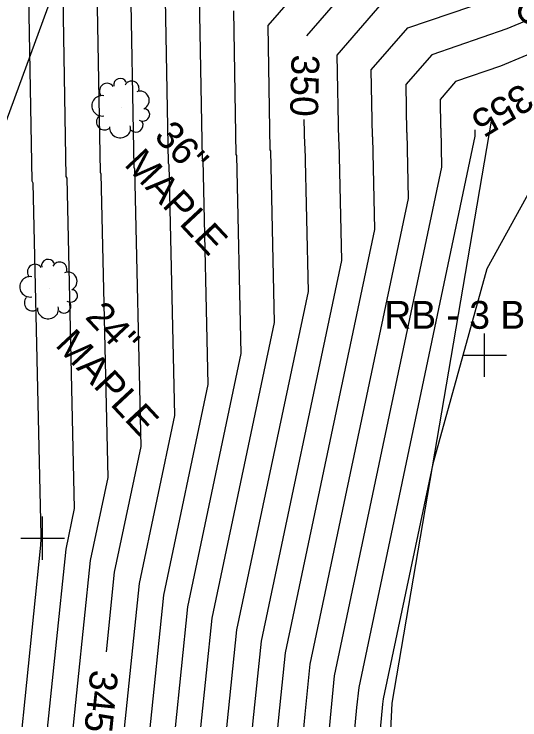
# Model space of a CAD drawing. Extents: x 487096 to 489566, y 221939 to 224454.
# Drawn here: x 488340.9 to 488399, y 223431.6 to 223512.7 of the extents above; entities that cross this region are included whole.
import ezdxf

# ---------------------------------------------------------------- set-up
doc = ezdxf.new("R2010")
doc.units = 0
for name, color, linetype in [('SV_BKLN_EARTH_TOP', 7, 'Continuous'), ('SV_DRAN_DRAN_TX', 7, 'Continuous'), ('SV_SURF_INDEX_CONTOUR', 7, 'Continuous'), ('SV_SURF_INTER_CONTOUR', 7, 'Continuous'), ('SV_SURF_SPOT', 7, 'Continuous'), ('SV_TREE_TREELN', 7, 'Continuous'), ('SV_TREE_TREEVEG', 7, 'Continuous'), ('SV_TREE_TREEVEG_TX', 7, 'Continuous')]:
    doc.layers.add(name, color=color, linetype=linetype)

msp = doc.modelspace()

# ---------------------------------------------------------------- linework, layer by layer
at = {"layer": 'SV_BKLN_EARTH_TOP'}
msp.add_lwpolyline([(488395.681, 223500.346), (488384.294, 223433.518), (488381.81, 223383.313), (488365.842, 223326.628), (488362.138, 223280.009)], dxfattribs=at)
at = {"layer": 'SV_SURF_INDEX_CONTOUR'}
for points in [[(488351.49, 223439.384), (488352.434, 223448.561), (488355.477, 223462.981), (488354.745, 223494.856), (488354.675, 223495.028), (488354.26, 223518.135), (488359.015, 223523.618)], [(488380.62, 223517.26), (488374.461, 223510.159)], [(488374.182, 223500.563), (488374.236, 223497.565), (488374.273, 223497.475), (488374.655, 223480.805), (488366.455, 223441.941), (488365.336, 223431.075), (488363.851, 223415.207)], [(488393.816, 223499.387), (488393.833, 223498.629), (488380.476, 223435.321), (488380.237, 223432.995), (488378.593, 223415.443)]]:
    msp.add_lwpolyline(points, dxfattribs=at)
at = {"layer": 'SV_SURF_INTER_CONTOUR'}
for points in [[(488342.405, 223523.227), (488342.938, 223493.507), (488343.029, 223493.284), (488343.959, 223452.763), (488343.962, 223452.75), (488343.964, 223452.738), (488343.966, 223452.726), (488343.967, 223452.715), (488343.967, 223452.704), (488343.967, 223452.694), (488343.967, 223452.684), (488343.966, 223452.681), (488343.975, 223452.397), (488343.931, 223451.656), (488341.496, 223428.002), (488341.069, 223423.434), (488338.683, 223394.606), (488334.471, 223361.687), (488333.572, 223351.971), (488334.716, 223321.625)], [(488346.357, 223521.53), (488346.85, 223494.014), (488346.934, 223493.808), (488347.806, 223455.852), (488346.826, 223451.209), (488344.476, 223428.386), (488343.764, 223420.78), (488341.536, 223393.859), (488337.604, 223363.118), (488336.368, 223349.775), (488337.413, 223322.059), (488344.813, 223296.595), (488348.741, 223278.32), (488353.119, 223244.108), (488359.768, 223236.874), (488370.825, 223218.92)], [(488350.309, 223519.833), (488350.762, 223494.521), (488350.84, 223494.332), (488351.641, 223459.416), (488349.63, 223449.885), (488347.456, 223428.77), (488346.46, 223418.125), (488344.39, 223393.112), (488340.736, 223364.549), (488339.164, 223347.579), (488340.11, 223322.492), (488348.724, 223292.851), (488351.765, 223278.701), (488355.155, 223252.212), (488363.19, 223243.47), (488376.551, 223221.776), (488378.02, 223207.425)], [(488407.915, 223209.328), (488405.179, 223236.053), (488380.297, 223276.455), (488377.15, 223279.879), (488363.09, 223291.986), (488353.595, 223324.66), (488353.144, 223336.6), (488356.396, 223371.703), (488358.656, 223389.376), (488359.937, 223404.853), (488362.356, 223430.691), (488363.651, 223443.265), (488370.819, 223477.24), (488370.367, 223496.951), (488370.323, 223497.058), (488370.067, 223511.347), (488377.872, 223520.346)], [(488358.212, 223516.438), (488358.587, 223495.536), (488358.651, 223495.379), (488359.313, 223466.546), (488355.238, 223447.237), (488353.416, 223429.538), (488351.851, 223412.816), (488350.096, 223391.618), (488347, 223367.411), (488344.756, 223343.188), (488345.504, 223323.359), (488356.546, 223285.363), (488357.814, 223279.464), (488359.227, 223268.421), (488370.033, 223256.664), (488388.002, 223227.487), (488389.978, 223208.186)], [(488362.164, 223514.741), (488362.499, 223496.043), (488362.556, 223495.903), (488363.148, 223470.111), (488358.043, 223445.913), (488356.396, 223429.922), (488354.546, 223410.162), (488352.95, 223390.87), (488350.132, 223368.841), (488347.552, 223340.992), (488348.201, 223323.793), (488360.457, 223281.619), (488360.838, 223279.845), (488361.263, 223276.525), (488373.454, 223263.261), (488393.727, 223230.342), (488395.957, 223208.567)], [(488361.532, 223330.012), (488365.792, 223375.996), (488367.217, 223387.135), (488368.024, 223396.89), (488371.296, 223431.843), (488372.063, 223439.293), (488382.326, 223487.934), (488382.083, 223498.522), (488382.06, 223498.58), (488381.922, 223506.255), (488386.115, 223511.089), (488398.229, 223515.229)], [(488383.367, 223514.175), (488377.971, 223507.952), (488378.148, 223498.072), (488378.178, 223497.998), (488378.491, 223484.37), (488369.259, 223440.617), (488368.316, 223431.459), (488365.328, 223399.544), (488364.363, 223387.882), (488362.66, 223374.565), (488358.736, 223332.208)], [(488402.933, 223513.229), (488397.497, 223510.954), (488388.863, 223508.003), (488385.874, 223504.558), (488385.972, 223499.087), (488385.989, 223499.046), (488386.162, 223491.499), (488374.868, 223437.969), (488374.277, 223432.227), (488370.719, 223394.235), (488370.07, 223386.388), (488368.924, 223377.426), (488364.329, 223327.816)], [(488401.936, 223208.948), (488399.453, 223233.198), (488376.876, 223269.858), (488367.589, 223279.962), (488362.484, 223284.358), (488350.898, 223324.226), (488350.348, 223338.796), (488353.264, 223370.272), (488355.803, 223390.123), (488357.242, 223407.507), (488359.376, 223430.307), (488360.847, 223444.589), (488366.984, 223473.675), (488366.462, 223496.427), (488366.411, 223496.55), (488366.115, 223513.044)], [(488404.475, 223509.905), (488396.765, 223506.68), (488391.61, 223504.918), (488389.826, 223502.861), (488389.884, 223499.594), (488389.894, 223499.57), (488389.998, 223495.064), (488377.672, 223436.645), (488377.257, 223432.611), (488373.415, 223391.581)], [(488404.029, 223499.427), (488395.21, 223483.409), (488388.974, 223460.982), (488383.28, 223433.997), (488383.217, 223433.379), (488378.806, 223386.272)]]:
    msp.add_lwpolyline(points, dxfattribs=at)
at = {"layer": 'SV_SURF_SPOT'}
for p, q in [((488394.935, 223470.979), (488394.935, 223475.981)), ((488392.434, 223473.48), (488397.436, 223473.48)), ((488394.935, 223473.48), (488394.935, 223473.48)), ((488344.163, 223449.965), (488344.163, 223454.967)), ((488341.662, 223452.466), (488346.664, 223452.466)), ((488344.163, 223452.466), (488344.163, 223452.466))]:
    msp.add_line(p, q, dxfattribs=at)
at = {"layer": 'SV_TREE_TREELN'}
msp.add_lwpolyline([(488372.848, 223524.962), (488345.591, 223515.782), (488315.545, 223433.799)], dxfattribs=at)
at = {"layer": 'SV_TREE_TREEVEG'}
for p, q in [((488353.188, 223501.881), (488353.188, 223501.881)), ((488344.907, 223481.089), (488344.907, 223481.089))]:
    msp.add_line(p, q, dxfattribs=at)
for centre, radius, start, end in [((488353.077, 223504.532), 0.75, 23.2911, 192.35792), ((488354.392, 223504.118), 0.85, 345.53076, 152.70931), ((488351.577, 223503.845), 0.874, 35.99331, 211.459), ((488355.353, 223502.762), 1.059, 294.18586, 111.10825), ((488350.988, 223502.127), 1.171, 79.3292, 279.98885), ((488351.271, 223500.278), 0.922, 137.01566, 304.55007), ((488343.295, 223483.053), 0.874, 35.99331, 211.459), ((488344.796, 223483.74), 0.75, 23.2911, 192.35792), ((488346.111, 223483.326), 0.85, 345.53076, 152.70931), ((488342.707, 223481.335), 1.171, 79.3292, 279.98885), ((488347.072, 223481.971), 1.059, 294.18586, 111.10825), ((488342.99, 223479.486), 0.922, 137.01566, 304.55007)]:
    msp.add_arc(centre, radius, start, end, dxfattribs=at)
for centre, major_axis, ratio, start_param, end_param in [((488355.643, 223501.114), (0.822, -0.013), 0.901056, 4.216583, 7.444153), ((488354.908, 223499.912), (0.08, -0.798), 0.999752, 5.391582, 8.241319), ((488353.059, 223499.545), (-1.196, 0.159), 0.902156, 0, 3.5401), ((488347.362, 223480.322), (0.822, -0.013), 0.901056, 4.216583, 7.444153), ((488344.778, 223478.754), (-1.196, 0.159), 0.902156, 0, 3.5401), ((488346.626, 223479.12), (0.08, -0.798), 0.999752, 5.391582, 8.241319)]:
    msp.add_ellipse(centre, major_axis=major_axis, ratio=ratio, start_param=start_param, end_param=end_param, dxfattribs=at)

# ---------------------------------------------------------------- texts
at = {"layer": 'SV_DRAN_DRAN_TX'}
msp.add_text('STONE MASONRY', height=3.2, rotation=313.03859, dxfattribs=at).set_placement((488380.879, 223531.62))
at = {"layer": 'SV_SURF_INDEX_CONTOUR'}
for s, rotation, p in [('350', 268.56925, (488372.766, 223508.052)), ('355', 211.48691, (488399.225, 223504.822)), ('345', 264.12177, (488349.678, 223437.411))]:
    msp.add_text(s, height=3.2, rotation=rotation, dxfattribs=at).set_placement(p)
at = {"layer": 'SV_SURF_SPOT'}
msp.add_text('RB - 3 BORING', height=3.2, dxfattribs=at).set_placement((488383.426, 223476.512))
at = {"layer": 'SV_TREE_TREEVEG_TX'}
for s, p in [('36"', (488356.863, 223498.531)), ('MAPLE', (488353.428, 223495.324)), ('24"', (488348.943, 223477.787)), ('MAPLE', (488345.508, 223474.579))]:
    msp.add_text(s, height=3.2, rotation=313.03859, dxfattribs=at).set_placement(p)

doc.saveas('drawing.dxf')
